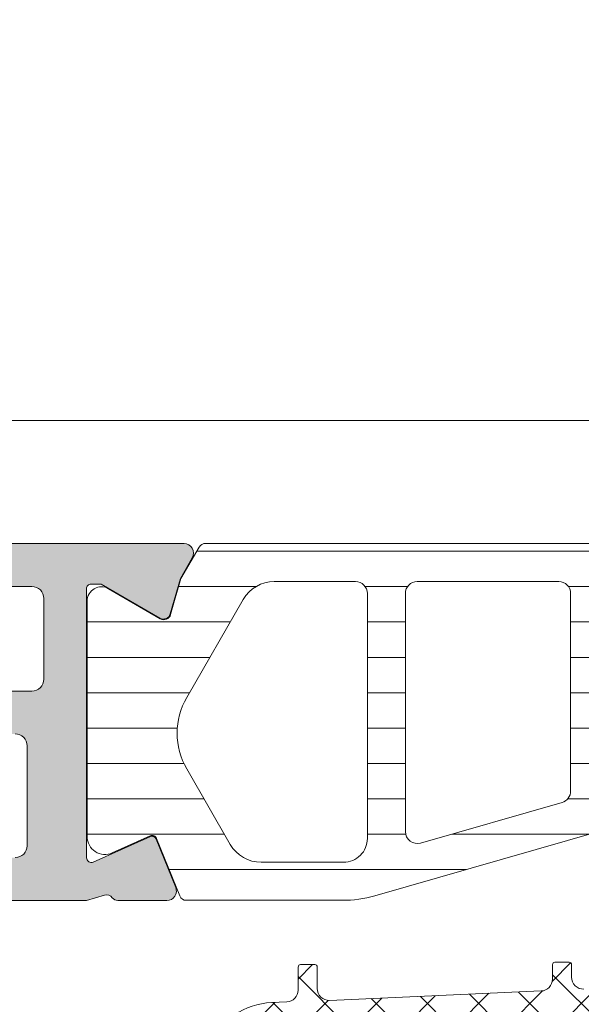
# Model space of a CAD drawing. Header units: millimetres. Extents: x 213386 to 506888, y 183055 to 450952.
# Tile 849 of 1056: x 399549 to 399573, y 329683 to 329725. Entities that reach past the tile are written whole.
import ezdxf

# ---------------------------------------------------------------- set-up
doc = ezdxf.new("R2010")
doc.units = ezdxf.units.MM
doc.layers.add('FASÁDA DETAILNÍ', color=255, linetype='Continuous', lineweight=0)
doc.layers.add('NOVA', color=255, linetype='Continuous', lineweight=0)

# ---------------------------------------------------------------- blocks, each defined once
blk = doc.blocks.new('A$C69D17D4D')
at = {"layer": 'FASÁDA DETAILNÍ'}
h = blk.add_hatch(color=256, dxfattribs=at)
edge = h.paths.add_edge_path(flags=16)
edge.add_ellipse((1561.518074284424, 11948.79988017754), major_axis=(-0.4999740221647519, 0), ratio=1, start_angle=-0.002977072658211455, end_angle=90.00297707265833, ccw=False)
edge.add_line((1561.01810026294, 11948.79990615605), (1561.01810026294, 11966.79990615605))
edge.add_ellipse((1561.518074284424, 11966.79993213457), major_axis=(-0.4999740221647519, 0), ratio=1, start_angle=-90.00297707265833, end_angle=0.0029770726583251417, ccw=False)
edge.add_line((1561.51810026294, 11967.29990615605), (1574.01810026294, 11967.29990615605))
edge.add_ellipse((1574.018078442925, 11966.79988433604), major_axis=(-0.500021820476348, 0), ratio=1, start_angle=180.0025002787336, end_angle=269.9974997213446, ccw=False)
edge.add_line((1574.51810026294, 11966.79990615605), (1574.51810026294, 11954.19685515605))
edge.add_ellipse((1576.018099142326, 11954.19685403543), major_axis=(-1.499998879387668, 0), ratio=1, start_angle=-4.280425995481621e-05, end_angle=90.00004280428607)
edge.add_line((1576.01810026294, 11952.69685515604), (1589.01808826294, 11952.69685515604))
edge.add_ellipse((1589.018088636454, 11952.19685552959), major_axis=(-0.4999996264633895, 0), ratio=1, start_angle=179.9999571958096, end_angle=270.0000428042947, ccw=False)
edge.add_line((1589.518088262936, 11952.19685515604), (1589.518088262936, 11948.79990615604))
edge.add_ellipse((1589.018088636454, 11948.79990578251), major_axis=(-0.49999962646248, 0), ratio=1, start_angle=89.99995719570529, end_angle=180.0000428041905, ccw=False)
edge.add_line((1589.018088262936, 11948.29990615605), (1561.518100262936, 11948.29990615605))
edge = h.paths.add_edge_path()
edge.add_line((1560.318088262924, 11919.49991115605), (1563.318088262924, 11919.49991115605))
edge.add_line((1563.318088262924, 11919.49991115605), (1563.318088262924, 11921.49991115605))
edge.add_arc((1562.81811424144, 11921.49993713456), 0.4999740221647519, 359.9970229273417, 450.0029770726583)
edge.add_line((1562.818088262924, 11921.99991115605), (1562.318088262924, 11921.99991115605))
edge.add_line((1562.318088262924, 11921.99991115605), (1562.318088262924, 11920.99991115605))
edge.add_line((1562.318088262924, 11920.99991115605), (1561.318088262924, 11920.99991115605))
edge.add_arc((1561.318152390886, 11921.99997528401), 1.000064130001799, 180.0036740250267, 269.9963259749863, ccw=False)
edge.add_line((1560.318088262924, 11921.99991115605), (1560.318088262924, 11925.99991115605))
edge.add_arc((1561.318118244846, 11925.99988117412), 1.000029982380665, 90.00171778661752, 179.9982822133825, ccw=False)
edge.add_line((1561.318088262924, 11926.99991115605), (1562.318088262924, 11926.99991115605))
edge.add_line((1562.318088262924, 11926.99991115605), (1562.318088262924, 11925.99991115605))
edge.add_line((1562.318088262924, 11925.99991115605), (1562.818088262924, 11925.99991115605))
edge.add_arc((1562.818082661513, 11926.49991675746), 0.5000056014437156, 270.0006418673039, 359.999358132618)
edge.add_line((1563.318088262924, 11926.49991115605), (1563.318088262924, 11929.29991415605))
edge.add_arc((1562.818088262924, 11929.29991415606), 0.5, 0, 180)
edge.add_line((1562.318088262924, 11929.29991415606), (1562.318088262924, 11928.99991115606))
edge.add_arc((1561.818077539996, 11928.99992187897), 0.5000107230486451, 270.0012287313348, 359.99877126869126, ccw=False)
edge.add_line((1561.818088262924, 11928.49991115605), (1561.318088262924, 11928.49991115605))
edge.add_arc((1561.318156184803, 11928.99997907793), 0.5000679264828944, 180.0077822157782, 269.9922177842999, ccw=False)
edge.add_line((1560.818088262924, 11928.99991115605), (1560.818088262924, 11940.29990615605))
edge.add_arc((1561.318110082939, 11940.29988433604), 0.5000218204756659, 90.00250027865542, 179.9974997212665, ccw=False)
edge.add_line((1561.318088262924, 11940.79990615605), (1561.818088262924, 11940.79990615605))
edge.add_arc((1561.818150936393, 11940.29996882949), 0.4999373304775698, -0.007182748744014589, 90.00718274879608, ccw=False)
edge.add_line((1562.318088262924, 11940.29990615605), (1562.318088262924, 11939.99990315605))
edge.add_arc((1562.81815106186, 11939.99996595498), 0.500062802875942, 180.0071953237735, 269.9928046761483)
edge.add_line((1562.818088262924, 11939.49990315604), (1567.318088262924, 11939.49990315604))
edge.add_arc((1567.318082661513, 11939.99990875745), 0.5000056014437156, 270.0006418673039, 359.999358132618)
edge.add_line((1567.818088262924, 11939.99990315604), (1567.818088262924, 11940.79990615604))
edge.add_arc((1567.31811424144, 11940.79993213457), 0.4999740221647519, 359.9970229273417, 450.0029770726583)
edge.add_line((1567.318088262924, 11941.29990615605), (1565.318088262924, 11941.29990615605))
edge.add_arc((1565.318156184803, 11941.79997407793), 0.5000679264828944, 180.0077822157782, 269.9922177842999, ccw=False)
edge.add_line((1564.818088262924, 11941.79990615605), (1564.818088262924, 11942.29990615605))
edge.add_arc((1564.318150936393, 11942.29996882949), 0.499937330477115, 359.9928172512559, 450.0071827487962)
edge.add_line((1564.318088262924, 11942.79990615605), (1561.318088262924, 11942.79990615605))
edge.add_arc((1561.318143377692, 11943.29996127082), 0.5000551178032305, 180.006314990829, 269.99368500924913, ccw=False)
edge.add_line((1560.818088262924, 11943.29990615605), (1560.818088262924, 11944.99990315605))
edge.add_arc((1562.318056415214, 11944.99993500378), 1.499968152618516, 89.99878348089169, 180.0012165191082, ccw=False)
edge.add_line((1562.318088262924, 11946.49990315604), (1588.318088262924, 11946.49990315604))
edge.add_arc((1588.318109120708, 11945.99992401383), 0.4999791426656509, -0.0023902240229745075, 90.0023902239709, ccw=False)
edge.add_line((1588.818088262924, 11945.99990315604), (1588.818088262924, 11941.79990615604))
edge.add_arc((1588.318082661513, 11941.79991175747), 0.5000056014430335, 270.0006418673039, 359.99935813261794, ccw=False)
edge.add_line((1588.318088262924, 11941.29990615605), (1586.318088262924, 11941.29990615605))
edge.add_arc((1586.318110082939, 11940.79988433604), 0.500021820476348, 90.00250027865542, 179.9974997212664)
edge.add_line((1585.818088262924, 11940.79990615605), (1585.818088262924, 11939.99990315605))
edge.add_arc((1586.31814081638, 11939.9999557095), 0.5000525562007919, 180.0060215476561, 269.993978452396)
edge.add_line((1586.318088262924, 11939.49990315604), (1591.318089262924, 11939.49990315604))
edge.add_line((1591.318089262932, 11939.49990315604), (1592.075978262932, 11939.71722415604))
edge.add_arc((1592.158669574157, 11939.42884574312), 0.2999999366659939, 37.90481467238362, 106.00002422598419, ccw=False)
edge.add_arc((1592.632089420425, 11939.79745629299), 0.3000001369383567, 217.9047180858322, 269.9999699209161)
edge.add_line((1592.632089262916, 11939.49745615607), (1594.696236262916, 11939.49745815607))
edge.add_arc((1594.696236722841, 11939.89745755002), 0.3999993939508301, 269.9999341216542, 381.9737695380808)
edge.add_line((1595.067178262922, 11940.04713015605), (1594.250817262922, 11942.07035915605))
edge.add_arc((1594.065347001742, 11941.99552253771), 0.1999993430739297, 21.97390785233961, 114.1410923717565)
edge.add_line((1593.983550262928, 11942.17803015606), (1591.599865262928, 11941.10971015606))
edge.add_arc((1591.518068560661, 11941.29221826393), 0.1999997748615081, 179.180099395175, 294.1410254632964, ccw=False)
edge.add_line((1591.318089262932, 11941.29508015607), (1591.318088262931, 11952.59916015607))
edge.add_arc((1591.50950276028, 11952.60759187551), 0.1916001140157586, 88.95554997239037, 182.5222218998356, ccw=False)
edge.add_line((1591.512995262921, 11952.79916015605), (1591.933579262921, 11952.79916015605))
edge.add_line((1591.933579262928, 11952.79916015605), (1594.399191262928, 11951.36742515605))
edge.add_arc((1594.550002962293, 11951.62676214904), 0.2999997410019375, 239.8208038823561, 344.0000282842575)
edge.add_line((1594.838381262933, 11951.54407115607), (1595.266252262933, 11953.03623215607))
edge.add_line((1595.266252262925, 11953.03623215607), (1595.764664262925, 11953.89950715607))
edge.add_arc((1595.418254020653, 11954.09950710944), 0.4000000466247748, 330.0000115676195, 449.9999652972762)
edge.add_line((1595.418254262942, 11954.49950715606), (1591.310323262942, 11954.49916015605))
edge.add_line((1591.310323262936, 11954.49916015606), (1576.818266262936, 11954.49685515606))
edge.add_arc((1576.818088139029, 11954.99685500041), 0.4999998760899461, 179.9999821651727, 270.0204115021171, ccw=False)
edge.add_line((1576.318088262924, 11954.99685515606), (1576.318088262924, 11960.39989715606))
edge.add_arc((1576.818087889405, 11960.3998975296), 0.49999962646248, 89.99995719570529, 180.0000428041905, ccw=False)
edge.add_line((1576.818088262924, 11960.89989715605), (1579.318088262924, 11960.89989715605))
edge.add_arc((1579.318088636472, 11961.3998967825), 0.4999996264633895, 269.9999571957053, 360.0000428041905)
edge.add_line((1579.818088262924, 11961.39989715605), (1579.818088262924, 11962.69990015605))
edge.add_arc((1579.318109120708, 11962.69992101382), 0.4999791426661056, 359.997609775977, 450.0023902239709)
edge.add_line((1579.318088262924, 11963.19990015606), (1578.818088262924, 11963.19990015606))
edge.add_line((1578.818088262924, 11963.19990015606), (1578.818088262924, 11962.19990015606))
edge.add_line((1578.818088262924, 11962.19990015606), (1577.318088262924, 11962.19990015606))
edge.add_arc((1577.318119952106, 11963.19993184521), 1.000031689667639, 180.0018155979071, 269.99818440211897, ccw=False)
edge.add_line((1576.318088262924, 11963.19990015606), (1576.318088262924, 11967.19990015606))
edge.add_arc((1577.318157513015, 11967.19983090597), 1.00006925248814, 90.00396746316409, 179.9960325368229, ccw=False)
edge.add_line((1577.318088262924, 11968.19990015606), (1578.818088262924, 11968.19990015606))
edge.add_line((1578.818088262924, 11968.19990015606), (1578.818088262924, 11967.19990015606))
edge.add_line((1578.818088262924, 11967.19990015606), (1579.318088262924, 11967.19990015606))
edge.add_arc((1579.31811424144, 11967.69987417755), 0.4999740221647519, 269.9970229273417, 360.0029770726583)
edge.add_line((1579.818088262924, 11967.69990015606), (1579.818088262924, 11968.99990315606))
edge.add_arc((1579.318082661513, 11968.99989755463), 0.5000056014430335, 0.000641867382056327, 89.99935813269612)
edge.add_line((1579.318088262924, 11969.49990315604), (1560.318088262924, 11969.49990315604))
edge.add_arc((1560.318058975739, 11967.99993244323), 1.49997071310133, 89.99888129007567, 180.0011187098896)
edge.add_line((1558.818088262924, 11967.99990315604), (1558.818088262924, 11920.99991115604))
edge.add_arc((1560.318148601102, 11920.99997149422), 1.500060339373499, 180.002304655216, 269.9976953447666)
h = blk.add_hatch(dxfattribs=at)
h.set_pattern_fill('ANSI31', color=256, scale=0.468, angle=135, style=0)
h.set_pattern_definition([(180, (1636.818060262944, 11954.49993115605), (-4.240520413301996e-16, -1.4859), [])])
edge = h.paths.add_edge_path(flags=16)
edge.add_line((1618.729582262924, 11952.15183115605), (1620.012944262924, 11949.92912115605))
edge.add_ellipse((1618.281219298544, 11948.92924877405), major_axis=(-1.999654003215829, 0), ratio=1, start_angle=150.000045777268, end_angle=210.0015014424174, ccw=False)
edge.add_line((1620.012971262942, 11947.92942315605), (1619.360843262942, 11946.79990515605))
edge.add_ellipse((1616.762763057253, 11948.29990828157), major_axis=(-3.000005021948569, 0), ratio=1, start_angle=106.0000547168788, end_angle=149.9999864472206, ccw=False)
edge.add_line((1617.589679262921, 11945.41611915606), (1613.918657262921, 11944.36347115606))
edge.add_ellipse((1613.780838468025, 11944.84410218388), major_axis=(-0.5000002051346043, 0), ratio=1, start_angle=-0.0007989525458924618, end_angle=106.0000072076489, ccw=False)
edge.add_line((1613.28083826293, 11944.84410915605), (1613.28094826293, 11952.40186215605))
edge.add_ellipse((1613.780948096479, 11952.40185232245), major_axis=(-0.4999998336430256, 0), ratio=1, start_angle=269.9991787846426, end_angle=359.9988731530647, ccw=False)
edge.add_line((1613.780955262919, 11952.90185215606), (1617.430604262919, 11952.90179615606))
edge.add_ellipse((1617.430564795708, 11951.40179690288), major_axis=(-1.49999925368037, 0), ratio=1, start_angle=210.0015272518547, end_angle=269.9984924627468, ccw=False)
edge = h.paths.add_edge_path(flags=16)
edge.add_line((1611.680946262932, 11952.40188015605), (1611.680819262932, 11944.09855015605))
edge.add_ellipse((1611.180818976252, 11944.09855841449), major_axis=(-0.5000002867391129, 0), ratio=1, start_angle=105.99994393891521, end_angle=179.9990536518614, ccw=False)
edge.add_line((1611.318637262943, 11943.61792715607), (1605.365875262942, 11941.91100015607))
edge.add_ellipse((1605.228056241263, 11942.39163088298), major_axis=(-0.4999999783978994, 0), ratio=1, start_angle=-0.0009480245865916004, end_angle=106.00004168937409, ccw=False)
edge.add_line((1604.728056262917, 11942.39163915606), (1604.728226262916, 11952.40199315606))
edge.add_ellipse((1605.22822645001, 11952.40198096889), major_axis=(-0.5000001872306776, 0), ratio=1, start_angle=269.9991047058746, end_angle=359.9986034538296, ccw=False)
edge.add_line((1605.228234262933, 11952.90198115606), (1611.180954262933, 11952.90189115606))
edge.add_ellipse((1611.180945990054, 11952.40189088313), major_axis=(-0.5000002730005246, 0), ratio=1, start_angle=179.998770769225, end_angle=269.9990519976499, ccw=False)
edge = h.paths.add_edge_path(flags=16)
edge.add_line((1597.363922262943, 11941.85284415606), (1595.530033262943, 11945.02923415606))
edge.add_ellipse((1598.128113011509, 11946.52923401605), major_axis=(-3.000002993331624, 0), ratio=1, start_angle=-30.00149175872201, end_angle=29.999963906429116, ccw=False)
edge.add_line((1595.530073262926, 11948.02930315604), (1597.910568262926, 11952.15218615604))
edge.add_ellipse((1599.209586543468, 11951.40215049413), major_axis=(-1.500000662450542, 0), ratio=1, start_angle=269.9984828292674, end_angle=329.9984416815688, ccw=False)
edge.add_line((1599.20962626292, 11952.90215115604), (1602.62824026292, 11952.90206015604))
edge.add_ellipse((1602.628226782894, 11952.40206067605), major_axis=(-0.4999994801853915, 0), ratio=1, start_angle=179.9985653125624, end_angle=269.9984553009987, ccw=False)
edge.add_line((1603.128226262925, 11952.40204815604), (1603.128045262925, 11942.10273315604))
edge.add_ellipse((1602.128044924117, 11942.10275149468), major_axis=(-1.000000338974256, 0), ratio=1, start_angle=89.99847242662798, end_angle=179.9989492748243, ccw=False)
edge.add_line((1602.128018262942, 11941.10275115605), (1598.662920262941, 11941.10284415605))
edge.add_ellipse((1598.662960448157, 11942.60284429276), major_axis=(-1.500000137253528, 0), ratio=1, start_angle=30.000003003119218, end_angle=89.9984650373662, ccw=False)
edge = h.paths.add_edge_path()
edge.add_line((1595.516116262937, 11939.50297615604), (1602.069179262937, 11939.50275415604))
edge.add_arc((1602.069346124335, 11944.50275185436), 4.999997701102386, 269.9980879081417, 286.0000237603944)
edge.add_line((1603.44753426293, 11939.69644615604), (1618.33395226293, 11943.96505715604))
edge.add_arc((1618.471770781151, 11943.48442680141), 0.4999994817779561, -7.395134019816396e-05, 105.9999979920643, ccw=False)
edge.add_line((1618.971770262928, 11943.48442615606), (1618.971770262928, 11939.60105215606))
edge.add_arc((1619.971770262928, 11939.60103215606), 1.0000000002, 179.9988540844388, 359.9988540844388)
edge.add_line((1620.971770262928, 11939.60101215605), (1620.971958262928, 11944.29934815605))
edge.add_line((1620.971958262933, 11944.29934815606), (1621.128010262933, 11944.29934815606))
edge.add_arc((1621.128010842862, 11944.59934814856), 0.2999999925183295, 269.9998892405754, 338.0261541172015)
edge.add_line((1621.406217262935, 11944.48709315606), (1622.379404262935, 11946.89899515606))
edge.add_arc((1622.564875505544, 11946.82415855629), 0.2000002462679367, 65.85901776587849, 158.0262022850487, ccw=False)
edge.add_line((1622.646672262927, 11947.00666715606), (1624.245357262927, 11946.29016715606))
edge.add_arc((1624.552095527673, 11946.97457291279), 0.7499997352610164, 245.8589415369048, 360.000018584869)
edge.add_line((1625.302095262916, 11946.97457315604), (1625.302095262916, 11952.08212215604))
edge.add_arc((1624.702095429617, 11952.08212202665), 0.5999998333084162, 1.235585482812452e-05, 120.142924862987)
edge.add_line((1624.400800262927, 11952.60098715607), (1622.228843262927, 11951.33977115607))
edge.add_arc((1622.078194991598, 11951.59920380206), 0.3000003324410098, 196.0000690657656, 300.1430306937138, ccw=False)
edge.add_line((1621.789816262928, 11951.51651215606), (1621.355549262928, 11953.03098415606))
edge.add_line((1621.355549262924, 11953.03098415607), (1620.593001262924, 11954.35175615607))
edge.add_arc((1620.333194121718, 11954.2017554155), 0.2999999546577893, 30.00016831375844, 92.46330478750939)
edge.add_line((1620.320300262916, 11954.50147815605), (1596.330646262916, 11954.50147815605))
edge.add_arc((1596.310691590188, 11954.20214243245), 0.3000001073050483, 86.18612376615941, 149.999852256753)
edge.add_line((1596.050884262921, 11954.35214315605), (1595.288316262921, 11953.03133715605))
edge.add_line((1595.288316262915, 11953.03133715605), (1594.854049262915, 11951.51686615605))
edge.add_arc((1594.565670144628, 11951.59955730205), 0.3000005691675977, 239.857081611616, 344.00004323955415, ccw=False)
edge.add_line((1594.415022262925, 11951.34012415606), (1592.243066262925, 11952.60134015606))
edge.add_arc((1591.941770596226, 11952.08247473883), 0.6000003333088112, 59.8570476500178, 179.9999601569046)
edge.add_line((1591.341770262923, 11952.08247515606), (1591.341770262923, 11942.17887515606))
edge.add_arc((1592.091770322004, 11942.17887441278), 0.7500000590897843, 179.9999432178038, 294.1410202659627)
edge.add_line((1592.398508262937, 11941.49446815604), (1593.997193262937, 11942.21096815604))
edge.add_arc((1594.078990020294, 11942.02845955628), 0.2000002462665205, 21.973797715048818, 114.1409822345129, ccw=False)
edge.add_line((1594.264461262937, 11942.10329615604), (1595.237920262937, 11939.69072115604))
edge.add_arc((1595.516126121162, 11939.80297531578), 0.2999991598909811, 201.9737385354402, 269.9981172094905)
h = blk.add_hatch(dxfattribs=at)
h.set_pattern_fill('ANSI37', color=256, scale=0.48, angle=180, style=0)
h.set_pattern_definition([(225, (1618.818060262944, 11924.49993133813), (1.077630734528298, -1.077630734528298), []), (315, (1618.818060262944, 11924.49993133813), (1.077630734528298, 1.077630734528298), [])])
edge = h.paths.add_edge_path(flags=16)
edge.add_line((1622.219337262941, 11923.83563733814), (1622.119593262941, 11922.44278333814))
edge.add_arc((1622.718060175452, 11922.39992584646), 0.5999995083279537, 175.9039194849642, 270.0000083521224)
edge.add_arc((1622.718060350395, 11922.39992584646), 0.5999995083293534, 269.9999916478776, 364.0960805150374)
edge.add_line((1623.316527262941, 11922.44278333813), (1623.216783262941, 11923.83563733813))
edge.add_arc((1622.718060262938, 11923.79992286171), 0.5000001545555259, 4.096064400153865, 175.903935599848)
edge = h.paths.add_edge_path(flags=16)
edge.add_arc((1624.318056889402, 11926.99993096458), 0.49999962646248, 179.9999571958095, 270.0000428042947)
edge.add_line((1624.318057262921, 11926.49993133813), (1627.911742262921, 11926.49993133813))
edge.add_arc((1627.911742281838, 11926.99993167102), 0.5000003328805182, 269.9999978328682, 383.218026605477)
edge.add_line((1628.371248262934, 11927.19704733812), (1625.655370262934, 11933.52814933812))
edge.add_arc((1625.195864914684, 11933.33103341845), 0.4999998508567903, 23.21808179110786, 92.50011063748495)
edge.add_line((1625.174054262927, 11933.83055733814), (1624.296247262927, 11933.79223133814))
edge.add_arc((1624.318056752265, 11933.29270772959), 0.4999994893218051, 92.49997911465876, 180.0000448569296)
edge.add_line((1623.818057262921, 11933.29270733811), (1623.818057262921, 11926.99993133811))
edge = h.paths.add_edge_path(flags=16)
edge.add_line((1598.764138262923, 11932.40809333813), (1594.615468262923, 11923.51124033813))
edge.add_arc((1595.068622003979, 11923.29993120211), 0.4999998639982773, 154.9999920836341, 270.0000296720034)
edge.add_line((1595.068622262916, 11922.79993133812), (1604.418057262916, 11922.79993133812))
edge.add_arc((1604.418057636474, 11923.2999309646), 0.4999996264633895, 269.9999571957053, 360.0000428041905)
edge.add_line((1604.918057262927, 11923.29993133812), (1604.918057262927, 11932.42385433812))
edge.add_arc((1604.418057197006, 11932.42385417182), 0.5000000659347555, 1.905586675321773e-05, 92.50002724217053)
edge.add_line((1604.396247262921, 11932.92337833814), (1599.195483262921, 11932.69630833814))
edge.add_arc((1599.217292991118, 11932.19678293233), 0.5000012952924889, 92.49999747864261, 154.9999080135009)
edge = h.paths.add_edge_path(flags=16)
edge.add_arc((1607.618056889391, 11923.2999309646), 0.49999962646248, 179.9999571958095, 270.0000428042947)
edge.add_line((1607.618057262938, 11922.79993133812), (1614.818057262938, 11922.79993133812))
edge.add_arc((1614.818057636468, 11923.2999309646), 0.4999996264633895, 269.9999571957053, 360.0000428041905)
edge.add_line((1615.318057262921, 11923.29993133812), (1615.318057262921, 11924.49993133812))
edge.add_arc((1617.318055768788, 11924.49993283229), 1.999998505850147, 89.99995719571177, 180.0000428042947, ccw=False)
edge.add_line((1617.318057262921, 11926.49993133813), (1621.118057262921, 11926.49993133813))
edge.add_arc((1621.118057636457, 11926.99993096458), 0.4999996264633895, 269.9999571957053, 360.0000428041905)
edge.add_line((1621.618057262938, 11926.99993133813), (1621.618057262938, 11933.15299233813))
edge.add_arc((1621.118057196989, 11933.15299217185), 0.5000000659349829, 1.905586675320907e-05, 92.50002724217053)
edge.add_line((1621.096247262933, 11933.65251633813), (1615.596247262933, 11933.41238133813))
edge.add_arc((1615.618056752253, 11932.91285772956), 0.499999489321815, 92.49997911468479, 180.0000448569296)
edge.add_line((1615.118057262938, 11932.91285733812), (1615.118057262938, 11927.59993133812))
edge.add_arc((1614.018057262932, 11927.59993133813), 1.099999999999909, -180, 0, ccw=False)
edge.add_line((1612.918057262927, 11927.59993133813), (1612.918057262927, 11932.77314233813))
edge.add_arc((1612.418057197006, 11932.77314217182), 0.500000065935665, 1.905586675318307e-05, 92.50002724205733)
edge.add_line((1612.396247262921, 11933.27266633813), (1607.596247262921, 11933.06309333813))
edge.add_arc((1607.618056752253, 11932.56356972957), 0.4999994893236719, 92.49997911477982, 180.0000448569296)
edge.add_line((1607.118057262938, 11932.56356933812), (1607.118057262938, 11923.29993133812))
edge = h.paths.add_edge_path()
edge.add_line((1592.405004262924, 11924.68638833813), (1596.502853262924, 11933.47425433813))
edge.add_ellipse((1599.221778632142, 11932.20639684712), major_axis=(-3.000002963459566, 0), ratio=1, start_angle=272.500058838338, end_angle=334.99996937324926, ccw=False)
edge.add_line((1599.090917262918, 11935.20354433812), (1599.739867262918, 11935.23187833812))
edge.add_ellipse((1599.7180577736, 11935.73140194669), major_axis=(-0.4999994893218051, 0), ratio=1, start_angle=92.49997911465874, end_angle=180.0000448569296)
edge.add_line((1600.218057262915, 11935.73140233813), (1600.218057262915, 11936.69993133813))
edge.add_ellipse((1600.318057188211, 11936.69993141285), major_axis=(-0.09999992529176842, 0), ratio=1, start_angle=-90.00004280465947, end_angle=4.280439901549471e-05, ccw=False)
edge.add_line((1600.318057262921, 11936.79993133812), (1600.918057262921, 11936.79993133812))
edge.add_ellipse((1600.918057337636, 11936.69993141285), major_axis=(-0.09999992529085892, 0), ratio=1, start_angle=179.9999571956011, end_angle=270.00004280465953, ccw=False)
edge.add_line((1601.018057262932, 11936.69993133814), (1601.018057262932, 11935.79689333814))
edge.add_ellipse((1601.518057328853, 11935.79689350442), major_axis=(-0.500000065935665, 0), ratio=1, start_angle=1.905586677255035e-05, end_angle=92.50002724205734)
edge.add_line((1601.539867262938, 11935.29736933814), (1610.440161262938, 11935.69120733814))
edge.add_ellipse((1610.418057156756, 11936.19071861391), major_axis=(-0.5000001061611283, 0), ratio=1, start_angle=92.53376922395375, end_angle=180.000082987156)
edge.add_line((1610.918057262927, 11936.19071933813), (1610.918057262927, 11936.79993133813))
edge.add_ellipse((1611.018057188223, 11936.79993141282), major_axis=(-0.09999992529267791, 0), ratio=1, start_angle=-90.00004280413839, end_angle=4.280439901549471e-05, ccw=False)
edge.add_line((1611.018057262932, 11936.89993133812), (1611.618057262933, 11936.89993133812))
edge.add_ellipse((1611.618057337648, 11936.79993141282), major_axis=(-0.09999992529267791, 0), ratio=1, start_angle=179.9999571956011, end_angle=270.0000428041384, ccw=False)
edge.add_line((1611.718057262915, 11936.79993133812), (1611.718057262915, 11936.27036933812))
edge.add_ellipse((1612.218057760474, 11936.2703690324), major_axis=(-0.5000004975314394, 0), ratio=1, start_angle=-3.503449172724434e-05, end_angle=92.53369799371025)
edge.add_line((1612.240161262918, 11935.77085733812), (1623.780386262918, 11936.28151333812))
edge.add_ellipse((1623.758576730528, 11936.78103793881), major_axis=(-0.5000004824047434, 0), ratio=1, start_angle=92.49997908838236, end_angle=183.2170573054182)
edge.add_line((1624.25778926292, 11936.80909733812), (1623.96922626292, 11941.94284033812))
edge.add_ellipse((1623.558808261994, 11941.82728491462), major_axis=(-0.4263754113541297, 0), ratio=1, start_angle=195.724854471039, end_angle=339.2410276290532)
edge.add_line((1623.160113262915, 11941.97840833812), (1623.161353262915, 11941.74580533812))
edge.add_line((1623.161353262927, 11941.74580533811), (1623.459491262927, 11939.86322633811))
edge.add_line((1623.45949126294, 11939.86322633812), (1623.05906526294, 11937.01394133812))
edge.add_ellipse((1622.761984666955, 11937.05569193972), major_axis=(-0.2999999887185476, 0), ratio=1, start_angle=55.40225361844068, end_angle=172.0002559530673, ccw=False)
edge.add_ellipse((1624.295098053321, 11939.2782630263), major_axis=(-3.000047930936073, 0), ratio=1, start_angle=-18.008424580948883, end_angle=55.40235871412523, ccw=False)
edge.add_line((1621.442019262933, 11940.20574833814), (1622.075595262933, 11942.46063933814))
edge.add_ellipse((1622.850807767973, 11942.29970979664), major_axis=(-0.7917403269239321, 0), ratio=1, start_angle=276.7983462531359, end_angle=348.2723102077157, ccw=False)
edge.add_line((1622.757085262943, 11943.08588333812), (1623.815295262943, 11943.08710433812))
edge.add_ellipse((1623.686171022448, 11941.90801811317), major_axis=(-1.186135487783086, 0), ratio=1, start_angle=198.6555764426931, end_angle=263.7503218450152, ccw=False)
edge.add_line((1624.809985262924, 11942.28743733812), (1625.904318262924, 11939.04609733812))
edge.add_line((1625.904318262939, 11939.04609733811), (1628.794096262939, 11930.99630233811))
edge.add_line((1628.794096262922, 11930.99630233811), (1633.126905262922, 11921.09842533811))
edge.add_ellipse((1632.667896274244, 11920.90015527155), major_axis=(-0.5000002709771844, 0), ratio=1, start_angle=90.06657637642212, end_angle=203.3620494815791, ccw=False)
edge.add_line((1632.668477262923, 11920.40015533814), (1632.121776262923, 11920.39952033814))
edge.add_ellipse((1632.121195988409, 11920.89952044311), major_axis=(-0.5000004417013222, 0), ratio=1, start_angle=23.920824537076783, end_angle=90.06649451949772, ccw=False)
edge.add_line((1631.664142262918, 11920.69678333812), (1630.262386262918, 11923.90078633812))
edge.add_ellipse((1629.346245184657, 11923.49993200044), major_axis=(-0.9999993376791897, 0), ratio=1, start_angle=203.6316147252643, end_angle=270.0000528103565)
edge.add_line((1629.346244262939, 11924.49993133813), (1624.118302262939, 11924.49993133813))
edge.add_line((1624.118302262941, 11924.49993133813), (1624.118293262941, 11922.70045233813))
edge.add_line((1624.118293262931, 11922.70045233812), (1624.633094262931, 11922.56251033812))
edge.add_ellipse((1624.518329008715, 11922.28535631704), major_axis=(-0.2999756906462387, 0), ratio=1, start_angle=157.4964333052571, end_angle=247.5062997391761, ccw=False)
edge.add_line((1624.795463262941, 11922.17054333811), (1623.946296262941, 11920.90041633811))
edge.add_ellipse((1623.080432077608, 11921.40013710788), major_axis=(-0.9997207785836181, 0), ratio=1, start_angle=89.99238815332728, end_angle=150.0092393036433, ccw=False)
edge.add_line((1623.080299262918, 11920.40041633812), (1622.355938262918, 11920.40044733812))
edge.add_ellipse((1622.356146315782, 11921.40018517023), major_axis=(-0.9997378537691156, 0), ratio=1, start_angle=29.99132494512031, end_angle=89.98807632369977, ccw=False)
edge.add_line((1621.490272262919, 11920.90044733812), (1620.64110526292, 11922.17054333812))
edge.add_ellipse((1620.918252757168, 11922.28535522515), major_axis=(-0.2999875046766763, 0), ratio=1, start_angle=-67.50139619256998, end_angle=22.502406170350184, ccw=False)
edge.add_line((1620.803459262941, 11922.56251033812), (1621.318275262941, 11922.70048233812))
edge.add_line((1621.318275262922, 11922.70048233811), (1621.318283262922, 11924.49993133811))
edge.add_line((1621.318283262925, 11924.49993133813), (1618.118056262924, 11924.49993133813))
edge.add_ellipse((1618.118056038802, 11924.19993156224), major_axis=(-0.2999997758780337, 0), ratio=1, start_angle=-90.00004280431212, end_angle=4.280405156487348e-05)
edge.add_line((1617.818056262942, 11924.19993133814), (1617.818056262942, 11920.89993533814))
edge.add_ellipse((1617.318056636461, 11920.89993496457), major_axis=(-0.49999962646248, 0), ratio=1, start_angle=89.99995719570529, end_angle=180.0000428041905, ccw=False)
edge.add_line((1617.318056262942, 11920.39993533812), (1590.420434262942, 11920.39993533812))
edge.add_line((1590.420434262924, 11920.39993533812), (1589.525316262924, 11921.95032733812))
edge.add_ellipse((1589.958328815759, 11922.20032742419), major_axis=(-0.4999999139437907, 0), ratio=1, start_angle=-89.99993664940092, end_angle=30.000017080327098, ccw=False)
edge.add_line((1589.958328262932, 11922.70032733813), (1589.958328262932, 11924.39769833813))
edge.add_line((1589.958328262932, 11924.39769833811), (1591.951850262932, 11924.39769833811))
edge.add_ellipse((1591.951850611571, 11924.89769859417), major_axis=(-0.500000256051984, 0), ratio=1, start_angle=89.99996004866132, end_angle=154.9998714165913)
h = blk.add_hatch(dxfattribs=at)
h.set_pattern_fill('ANSI37', color=256, scale=0.48, angle=180, style=0)
h.set_pattern_definition([(225, (1618.818060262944, 11924.49993115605), (1.077630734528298, -1.077630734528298), []), (315, (1618.818060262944, 11924.49993115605), (1.077630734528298, 1.077630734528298), [])])
edge = h.paths.add_edge_path(flags=16)
edge.add_line((1622.219337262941, 11923.83563715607), (1622.119593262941, 11922.44278315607))
edge.add_arc((1622.718060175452, 11922.39992566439), 0.5999995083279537, 175.9039194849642, 270.0000083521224)
edge.add_arc((1622.718060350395, 11922.39992566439), 0.5999995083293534, 269.9999916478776, 364.0960805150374)
edge.add_line((1623.316527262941, 11922.44278315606), (1623.216783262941, 11923.83563715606))
edge.add_arc((1622.718060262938, 11923.79992267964), 0.5000001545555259, 4.096064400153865, 175.903935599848)
edge = h.paths.add_edge_path(flags=16)
edge.add_arc((1624.318056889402, 11926.99993078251), 0.49999962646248, 179.9999571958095, 270.0000428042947)
edge.add_line((1624.318057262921, 11926.49993115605), (1627.911742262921, 11926.49993115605))
edge.add_arc((1627.911742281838, 11926.99993148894), 0.5000003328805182, 269.9999978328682, 383.218026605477)
edge.add_line((1628.371248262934, 11927.19704715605), (1625.655370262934, 11933.52814915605))
edge.add_arc((1625.195864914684, 11933.33103323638), 0.4999998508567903, 23.21808179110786, 92.50011063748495)
edge.add_line((1625.174054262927, 11933.83055715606), (1624.296247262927, 11933.79223115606))
edge.add_arc((1624.318056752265, 11933.29270754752), 0.4999994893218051, 92.49997911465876, 180.0000448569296)
edge.add_line((1623.818057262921, 11933.29270715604), (1623.818057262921, 11926.99993115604))
edge = h.paths.add_edge_path(flags=16)
edge.add_line((1598.764138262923, 11932.40809315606), (1594.615468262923, 11923.51124015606))
edge.add_arc((1595.068622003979, 11923.29993102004), 0.4999998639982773, 154.9999920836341, 270.0000296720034)
edge.add_line((1595.068622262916, 11922.79993115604), (1604.418057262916, 11922.79993115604))
edge.add_arc((1604.418057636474, 11923.29993078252), 0.4999996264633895, 269.9999571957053, 360.0000428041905)
edge.add_line((1604.918057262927, 11923.29993115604), (1604.918057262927, 11932.42385415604))
edge.add_arc((1604.418057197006, 11932.42385398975), 0.5000000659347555, 1.905586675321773e-05, 92.50002724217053)
edge.add_line((1604.396247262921, 11932.92337815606), (1599.195483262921, 11932.69630815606))
edge.add_arc((1599.217292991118, 11932.19678275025), 0.5000012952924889, 92.49999747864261, 154.9999080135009)
edge = h.paths.add_edge_path(flags=16)
edge.add_arc((1607.618056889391, 11923.29993078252), 0.49999962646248, 179.9999571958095, 270.0000428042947)
edge.add_line((1607.618057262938, 11922.79993115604), (1614.818057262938, 11922.79993115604))
edge.add_arc((1614.818057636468, 11923.29993078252), 0.4999996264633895, 269.9999571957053, 360.0000428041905)
edge.add_line((1615.318057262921, 11923.29993115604), (1615.318057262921, 11924.49993115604))
edge.add_arc((1617.318055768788, 11924.49993265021), 1.999998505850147, 89.99995719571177, 180.0000428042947, ccw=False)
edge.add_line((1617.318057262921, 11926.49993115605), (1621.118057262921, 11926.49993115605))
edge.add_arc((1621.118057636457, 11926.99993078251), 0.4999996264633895, 269.9999571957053, 360.0000428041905)
edge.add_line((1621.618057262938, 11926.99993115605), (1621.618057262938, 11933.15299215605))
edge.add_arc((1621.118057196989, 11933.15299198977), 0.5000000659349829, 1.905586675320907e-05, 92.50002724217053)
edge.add_line((1621.096247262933, 11933.65251615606), (1615.596247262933, 11933.41238115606))
edge.add_arc((1615.618056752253, 11932.91285754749), 0.499999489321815, 92.49997911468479, 180.0000448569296)
edge.add_line((1615.118057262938, 11932.91285715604), (1615.118057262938, 11927.59993115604))
edge.add_arc((1614.018057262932, 11927.59993115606), 1.099999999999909, -180, 0, ccw=False)
edge.add_line((1612.918057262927, 11927.59993115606), (1612.918057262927, 11932.77314215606))
edge.add_arc((1612.418057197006, 11932.77314198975), 0.500000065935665, 1.905586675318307e-05, 92.50002724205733)
edge.add_line((1612.396247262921, 11933.27266615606), (1607.596247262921, 11933.06309315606))
edge.add_arc((1607.618056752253, 11932.56356954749), 0.4999994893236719, 92.49997911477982, 180.0000448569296)
edge.add_line((1607.118057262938, 11932.56356915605), (1607.118057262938, 11923.29993115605))
edge = h.paths.add_edge_path()
edge.add_line((1592.405004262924, 11924.68638815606), (1596.502853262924, 11933.47425415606))
edge.add_ellipse((1599.221778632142, 11932.20639666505), major_axis=(-3.000002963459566, 0), ratio=1, start_angle=272.500058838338, end_angle=334.99996937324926, ccw=False)
edge.add_line((1599.090917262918, 11935.20354415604), (1599.739867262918, 11935.23187815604))
edge.add_ellipse((1599.7180577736, 11935.73140176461), major_axis=(-0.4999994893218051, 0), ratio=1, start_angle=92.49997911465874, end_angle=180.0000448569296)
edge.add_line((1600.218057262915, 11935.73140215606), (1600.218057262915, 11936.69993115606))
edge.add_ellipse((1600.318057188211, 11936.69993123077), major_axis=(-0.09999992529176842, 0), ratio=1, start_angle=-90.00004280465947, end_angle=4.280439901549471e-05, ccw=False)
edge.add_line((1600.318057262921, 11936.79993115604), (1600.918057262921, 11936.79993115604))
edge.add_ellipse((1600.918057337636, 11936.69993123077), major_axis=(-0.09999992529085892, 0), ratio=1, start_angle=179.9999571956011, end_angle=270.00004280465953, ccw=False)
edge.add_line((1601.018057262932, 11936.69993115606), (1601.018057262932, 11935.79689315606))
edge.add_ellipse((1601.518057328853, 11935.79689332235), major_axis=(-0.500000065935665, 0), ratio=1, start_angle=1.905586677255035e-05, end_angle=92.50002724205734)
edge.add_line((1601.539867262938, 11935.29736915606), (1610.440161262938, 11935.69120715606))
edge.add_ellipse((1610.418057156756, 11936.19071843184), major_axis=(-0.5000001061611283, 0), ratio=1, start_angle=92.53376922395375, end_angle=180.000082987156)
edge.add_line((1610.918057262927, 11936.19071915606), (1610.918057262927, 11936.79993115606))
edge.add_ellipse((1611.018057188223, 11936.79993123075), major_axis=(-0.09999992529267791, 0), ratio=1, start_angle=-90.00004280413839, end_angle=4.280439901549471e-05, ccw=False)
edge.add_line((1611.018057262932, 11936.89993115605), (1611.618057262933, 11936.89993115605))
edge.add_ellipse((1611.618057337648, 11936.79993123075), major_axis=(-0.09999992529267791, 0), ratio=1, start_angle=179.9999571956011, end_angle=270.0000428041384, ccw=False)
edge.add_line((1611.718057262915, 11936.79993115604), (1611.718057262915, 11936.27036915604))
edge.add_ellipse((1612.218057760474, 11936.27036885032), major_axis=(-0.5000004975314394, 0), ratio=1, start_angle=-3.503449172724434e-05, end_angle=92.53369799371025)
edge.add_line((1612.240161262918, 11935.77085715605), (1623.780386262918, 11936.28151315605))
edge.add_ellipse((1623.758576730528, 11936.78103775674), major_axis=(-0.5000004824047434, 0), ratio=1, start_angle=92.49997908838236, end_angle=183.2170573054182)
edge.add_line((1624.25778926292, 11936.80909715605), (1623.96922626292, 11941.94284015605))
edge.add_ellipse((1623.558808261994, 11941.82728473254), major_axis=(-0.4263754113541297, 0), ratio=1, start_angle=195.724854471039, end_angle=339.2410276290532)
edge.add_line((1623.160113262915, 11941.97840815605), (1623.161353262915, 11941.74580515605))
edge.add_line((1623.161353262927, 11941.74580515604), (1623.459491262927, 11939.86322615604))
edge.add_line((1623.45949126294, 11939.86322615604), (1623.05906526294, 11937.01394115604))
edge.add_ellipse((1622.761984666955, 11937.05569175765), major_axis=(-0.2999999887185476, 0), ratio=1, start_angle=55.40225361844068, end_angle=172.0002559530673, ccw=False)
edge.add_ellipse((1624.295098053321, 11939.27826284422), major_axis=(-3.000047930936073, 0), ratio=1, start_angle=-18.008424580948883, end_angle=55.40235871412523, ccw=False)
edge.add_line((1621.442019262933, 11940.20574815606), (1622.075595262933, 11942.46063915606))
edge.add_ellipse((1622.850807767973, 11942.29970961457), major_axis=(-0.7917403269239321, 0), ratio=1, start_angle=276.7983462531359, end_angle=348.2723102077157, ccw=False)
edge.add_line((1622.757085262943, 11943.08588315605), (1623.815295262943, 11943.08710415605))
edge.add_ellipse((1623.686171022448, 11941.9080179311), major_axis=(-1.186135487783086, 0), ratio=1, start_angle=198.6555764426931, end_angle=263.7503218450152, ccw=False)
edge.add_line((1624.809985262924, 11942.28743715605), (1625.904318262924, 11939.04609715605))
edge.add_line((1625.904318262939, 11939.04609715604), (1628.794096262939, 11930.99630215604))
edge.add_line((1628.794096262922, 11930.99630215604), (1633.126905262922, 11921.09842515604))
edge.add_ellipse((1632.667896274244, 11920.90015508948), major_axis=(-0.5000002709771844, 0), ratio=1, start_angle=90.06657637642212, end_angle=203.3620494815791, ccw=False)
edge.add_line((1632.668477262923, 11920.40015515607), (1632.121776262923, 11920.39952015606))
edge.add_ellipse((1632.121195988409, 11920.89952026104), major_axis=(-0.5000004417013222, 0), ratio=1, start_angle=23.920824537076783, end_angle=90.06649451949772, ccw=False)
edge.add_line((1631.664142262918, 11920.69678315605), (1630.262386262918, 11923.90078615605))
edge.add_ellipse((1629.346245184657, 11923.49993181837), major_axis=(-0.9999993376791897, 0), ratio=1, start_angle=203.6316147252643, end_angle=270.0000528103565)
edge.add_line((1629.346244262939, 11924.49993115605), (1624.118302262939, 11924.49993115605))
edge.add_line((1624.118302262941, 11924.49993115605), (1624.118293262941, 11922.70045215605))
edge.add_line((1624.118293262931, 11922.70045215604), (1624.633094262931, 11922.56251015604))
edge.add_ellipse((1624.518329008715, 11922.28535613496), major_axis=(-0.2999756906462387, 0), ratio=1, start_angle=157.4964333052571, end_angle=247.5062997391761, ccw=False)
edge.add_line((1624.795463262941, 11922.17054315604), (1623.946296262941, 11920.90041615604))
edge.add_ellipse((1623.080432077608, 11921.4001369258), major_axis=(-0.9997207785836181, 0), ratio=1, start_angle=89.99238815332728, end_angle=150.0092393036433, ccw=False)
edge.add_line((1623.080299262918, 11920.40041615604), (1622.355938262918, 11920.40044715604))
edge.add_ellipse((1622.356146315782, 11921.40018498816), major_axis=(-0.9997378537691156, 0), ratio=1, start_angle=29.99132494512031, end_angle=89.98807632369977, ccw=False)
edge.add_line((1621.490272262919, 11920.90044715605), (1620.64110526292, 11922.17054315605))
edge.add_ellipse((1620.918252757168, 11922.28535504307), major_axis=(-0.2999875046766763, 0), ratio=1, start_angle=-67.50139619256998, end_angle=22.502406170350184, ccw=False)
edge.add_line((1620.803459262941, 11922.56251015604), (1621.318275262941, 11922.70048215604))
edge.add_line((1621.318275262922, 11922.70048215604), (1621.318283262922, 11924.49993115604))
edge.add_line((1621.318283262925, 11924.49993115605), (1618.118056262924, 11924.49993115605))
edge.add_ellipse((1618.118056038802, 11924.19993138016), major_axis=(-0.2999997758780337, 0), ratio=1, start_angle=-90.00004280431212, end_angle=4.280405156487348e-05)
edge.add_line((1617.818056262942, 11924.19993115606), (1617.818056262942, 11920.89993515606))
edge.add_ellipse((1617.318056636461, 11920.8999347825), major_axis=(-0.49999962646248, 0), ratio=1, start_angle=89.99995719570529, end_angle=180.0000428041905, ccw=False)
edge.add_line((1617.318056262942, 11920.39993515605), (1590.420434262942, 11920.39993515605))
edge.add_line((1590.420434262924, 11920.39993515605), (1589.525316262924, 11921.95032715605))
edge.add_ellipse((1589.958328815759, 11922.20032724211), major_axis=(-0.4999999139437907, 0), ratio=1, start_angle=-89.99993664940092, end_angle=30.000017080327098, ccw=False)
edge.add_line((1589.958328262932, 11922.70032715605), (1589.958328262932, 11924.39769815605))
edge.add_line((1589.958328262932, 11924.39769815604), (1591.951850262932, 11924.39769815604))
edge.add_ellipse((1591.951850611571, 11924.8976984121), major_axis=(-0.500000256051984, 0), ratio=1, start_angle=89.99996004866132, end_angle=154.9998714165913)
blk.add_lwpolyline([(1627.253972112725, 12040.64530968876), (1627.253972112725, 12428.33608654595), (1583.253972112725, 12428.33608654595), (1583.253972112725, 12040.64530968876), (1583.253972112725, 11959.6744308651), (1627.253972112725, 11959.6744308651)], close=True, dxfattribs=at)
for points in [[(1588.318088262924, 11946.49990315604, -0.414238), (1588.818088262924, 11945.99990315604), (1588.818088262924, 11941.79990615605), (1588.818088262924, 11941.79990615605, -0.414207), (1588.318088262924, 11941.29990615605)], [(1586.318088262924, 11939.49990315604), (1591.318089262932, 11939.49990315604), (1592.075978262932, 11939.71722415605), (1592.075978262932, 11939.71722415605, -0.306185), (1592.395379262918, 11939.61315115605, 0.231306), (1592.632089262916, 11939.49745615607), (1594.696236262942, 11939.49745815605), (1594.696236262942, 11939.49745815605, 0.531563), (1595.067178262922, 11940.04713015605), (1594.250817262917, 11942.07035915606), (1594.250817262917, 11942.07035915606, 0.425336), (1593.983550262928, 11942.17803015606), (1591.599865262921, 11941.10971015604), (1591.599865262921, 11941.10971015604, -0.548397), (1591.318089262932, 11941.29508015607), (1591.318088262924, 11952.59916015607), (1591.318088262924, 11952.59916015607, -0.432566), (1591.512995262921, 11952.79916015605), (1591.933579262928, 11952.79916015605), (1594.399191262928, 11951.36742515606), (1594.399191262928, 11951.36742515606, 0.488701), (1594.838381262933, 11951.54407115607), (1595.266252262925, 11953.03623215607), (1595.764664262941, 11953.89950715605), (1595.764664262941, 11953.89950715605, 0.57735), (1595.418254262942, 11954.49950715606), (1591.310323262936, 11954.49916015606), (1576.818266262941, 11954.49685515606)], [(1620.320300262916, 11954.50147815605), (1596.330646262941, 11954.50147815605), (1596.330646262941, 11954.50147815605, 0.285866), (1596.050884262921, 11954.35214315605), (1595.288316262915, 11953.03133715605), (1594.85404926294, 11951.51686615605), (1594.85404926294, 11951.51686615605, -0.488505), (1594.415022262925, 11951.34012415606), (1592.243066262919, 11952.60134015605), (1592.243066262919, 11952.60134015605, 0.578182), (1591.341770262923, 11952.08247515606), (1591.341770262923, 11942.17887515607), (1591.341770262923, 11942.17887515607, 0.543753), (1592.398508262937, 11941.49446815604), (1593.997193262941, 11942.21096815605), (1593.997193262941, 11942.21096815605, -0.425336), (1594.264461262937, 11942.10329615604), (1595.237920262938, 11939.69072115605), (1595.237920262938, 11939.69072115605, 0.305847), (1595.516116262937, 11939.50297615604), (1595.516116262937, 11939.50297615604), (1602.069179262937, 11939.50275415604), (1602.069179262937, 11939.50275415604, 0.0699353), (1603.44753426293, 11939.69644615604), (1618.333952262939, 11943.96505715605)]]:
    blk.add_lwpolyline(points, format="xyb", dxfattribs=at)
at = {"layer": 'FASÁDA DETAILNÍ', "extrusion": (0, 0, -1)}
for points in [[(-1561.51810026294, 11948.29990615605, 0.414244), (-1561.01810026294, 11948.79990615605), (-1561.01810026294, 11966.79990615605), (-1561.01810026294, 11966.79990615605, 0.414244), (-1561.51810026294, 11967.29990615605), (-1574.01810026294, 11967.29990615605), (-1574.01810026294, 11967.29990615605, 0.414188), (-1574.51810026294, 11966.79990615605), (-1574.51810026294, 11954.19685515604), (-1574.51810026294, 11954.19685515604, -0.414214), (-1576.01810026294, 11952.69685515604), (-1589.018088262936, 11952.69685515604), (-1589.018088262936, 11952.69685515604, 0.414214), (-1589.518088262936, 11952.19685515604), (-1589.518088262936, 11948.79990615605), (-1589.518088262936, 11948.79990615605, 0.414214), (-1589.018088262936, 11948.29990615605), (-1561.51810026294, 11948.29990615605)], [(-1597.363922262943, 11941.85284415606), (-1595.530033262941, 11945.02923415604), (-1595.530033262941, 11945.02923415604, 0.267956), (-1595.530073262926, 11948.02930315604), (-1597.910568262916, 11952.15218615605), (-1597.910568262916, 11952.15218615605, 0.267949), (-1599.20962626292, 11952.90215115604), (-1602.628240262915, 11952.90206015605), (-1602.628240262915, 11952.90206015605, 0.414213), (-1603.128226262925, 11952.40204815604), (-1603.128045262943, 11942.10273315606), (-1603.128045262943, 11942.10273315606, 0.414216), (-1602.128018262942, 11941.10275115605), (-1598.662920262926, 11941.10284415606), (-1598.662920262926, 11941.10284415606, 0.267942), (-1597.363922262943, 11941.85284415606)], [(-1611.680946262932, 11952.40188015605), (-1611.680819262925, 11944.09855015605), (-1611.680819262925, 11944.09855015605, 0.334591), (-1611.318637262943, 11943.61792715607), (-1605.365875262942, 11941.91100015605), (-1605.365875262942, 11941.91100015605, 0.498587), (-1604.728056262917, 11942.39163915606), (-1604.728226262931, 11952.40199315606), (-1604.728226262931, 11952.40199315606, 0.414211), (-1605.228234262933, 11952.90198115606), (-1611.180954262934, 11952.90189115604), (-1611.180954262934, 11952.90189115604, 0.414215), (-1611.680946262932, 11952.40188015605)]]:
    blk.add_lwpolyline(points, format="xyb", close=True, dxfattribs=at)
for points in [[(-1596.502853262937, 11933.47425433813, 0.279675), (-1599.090917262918, 11935.20354433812), (-1599.739867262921, 11935.23187833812), (-1599.739867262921, 11935.23187833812, -0.401491), (-1600.218057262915, 11935.73140233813), (-1600.218057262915, 11936.69993133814), (-1600.218057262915, 11936.69993133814, 0.414214), (-1600.318057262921, 11936.79993133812), (-1600.918057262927, 11936.79993133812), (-1600.918057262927, 11936.79993133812, 0.414214), (-1601.018057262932, 11936.69993133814), (-1601.018057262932, 11935.79689333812), (-1601.018057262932, 11935.79689333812, -0.427052), (-1601.539867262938, 11935.29736933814), (-1610.44016126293, 11935.69120733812), (-1610.44016126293, 11935.69120733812, -0.40132), (-1610.918057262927, 11936.19071933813), (-1610.918057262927, 11936.79993133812), (-1610.918057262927, 11936.79993133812, 0.414214), (-1611.018057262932, 11936.89993133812), (-1611.618057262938, 11936.89993133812), (-1611.618057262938, 11936.89993133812, 0.414214), (-1611.718057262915, 11936.79993133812), (-1611.718057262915, 11936.27036933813), (-1611.718057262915, 11936.27036933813, -0.427226), (-1612.240161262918, 11935.77085733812)], [(-1596.502853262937, 11933.47425415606, 0.279675), (-1599.090917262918, 11935.20354415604), (-1599.739867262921, 11935.23187815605), (-1599.739867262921, 11935.23187815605, -0.401491), (-1600.218057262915, 11935.73140215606), (-1600.218057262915, 11936.69993115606), (-1600.218057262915, 11936.69993115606, 0.414214), (-1600.318057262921, 11936.79993115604), (-1600.918057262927, 11936.79993115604), (-1600.918057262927, 11936.79993115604, 0.414214), (-1601.018057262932, 11936.69993115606), (-1601.018057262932, 11935.79689315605), (-1601.018057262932, 11935.79689315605, -0.427052), (-1601.539867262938, 11935.29736915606), (-1610.44016126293, 11935.69120715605), (-1610.44016126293, 11935.69120715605, -0.40132), (-1610.918057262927, 11936.19071915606), (-1610.918057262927, 11936.79993115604), (-1610.918057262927, 11936.79993115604, 0.414214), (-1611.018057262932, 11936.89993115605), (-1611.618057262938, 11936.89993115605), (-1611.618057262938, 11936.89993115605, 0.414214), (-1611.718057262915, 11936.79993115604), (-1611.718057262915, 11936.27036915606), (-1611.718057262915, 11936.27036915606, -0.427226), (-1612.240161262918, 11935.77085715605)]]:
    blk.add_lwpolyline(points, format="xyb", dxfattribs=at)

msp = doc.modelspace()

# ---------------------------------------------------------------- block references
at = {"layer": 'NOVA', "ltscale": 300}
msp.add_blockref('A$C69D17D4D', (397960.6382589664, 317748.1544064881), dxfattribs=at)

doc.saveas('drawing.dxf')
